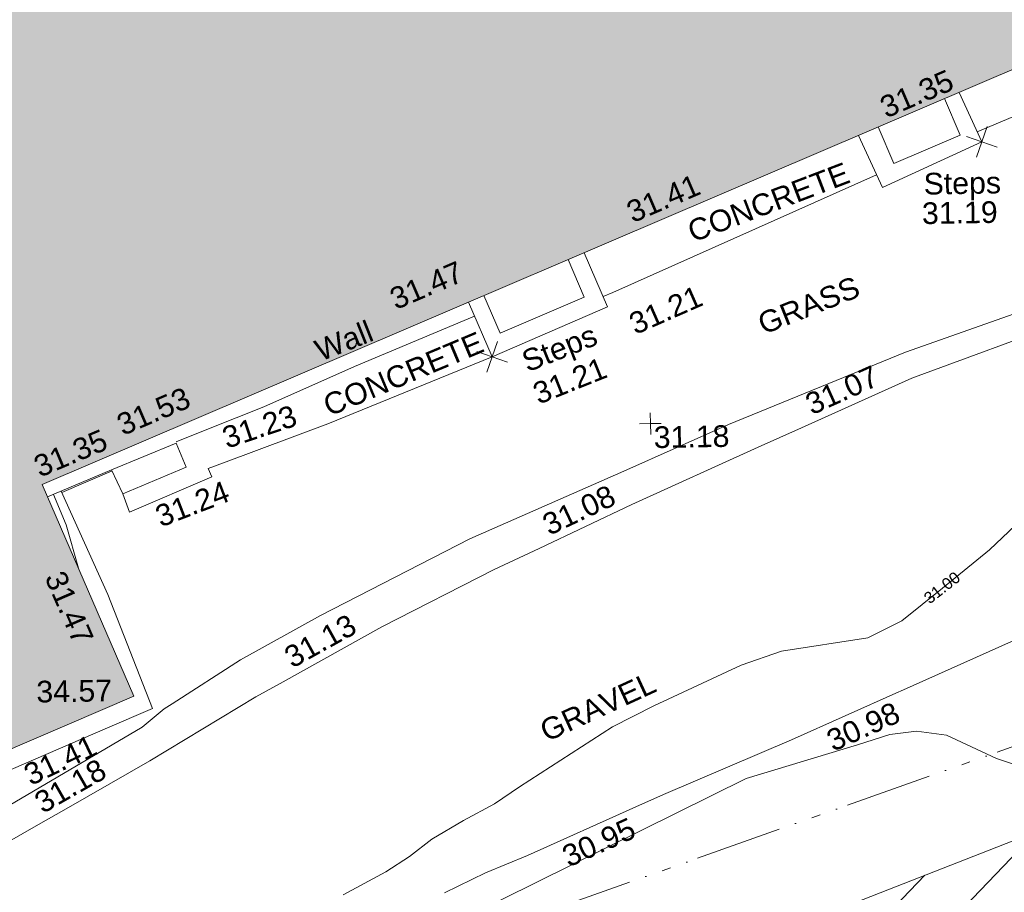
# Model space of a CAD drawing. Header units: millimetres. Extents: x -287732 to 520720, y -103372 to 287754.
# Tile 329 of 380: x 274553 to 291598, y 141465 to 156577. Entities that reach past the tile are written whole.
import ezdxf

# ---------------------------------------------------------------- set-up
doc = ezdxf.new("R2010")
doc.units = ezdxf.units.MM
for name, pattern in [('IMPORT-HIDDEN2 _3_', [4762.5, 3175, -1587.5]), ('IMPORT-UG_EIR_QLB2 _2_', [2750, 1500, -300.0000000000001, 0, -300.0000000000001, 150, -300.0000000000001, 0, -200]), ('IMPORT-UG_ELEC_STREET LIGHTING_QLB2 _2_', [2700, 1500, -300.0000000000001, 0, -250, 150, -300.0000000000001, 0, -200])]:
    doc.linetypes.add(name, pattern=pattern)
for name, color, linetype, lineweight, true_color in [('00_UAV_BUILDING_OUTLINE', 5, 'Continuous', 9, 0x0000ff), ('00_UAV_CONCRETE', 9, 'Continuous', 9, 0x808080), ('00_UAV_EAVE', 7, 'Continuous', 9, 0x666666), ('00_UAV_FORM_LINES', 7, 'Continuous', 9, 0x666666), ('00_UAV_LEVEL_SPOT', 7, 'Continuous', 9, 0x666666), ('00_UAV_SLOPE_BOTTOM', 30, 'Continuous', 9, 0xff7f00), ('00_UAV_STEPS', 7, 'Continuous', 9, 0x666666), ('00_UAV_TREE_LINE', 7, 'Continuous', 9, 0x52a552), ('00_UAV_WALL', 7, 'Continuous', 9, 0x7c00a5), ('00_UAV_WALL_RETAINING', 7, 'Continuous', 9, 0x7c00a5), ('01_DTM_CONTOUR_MNR', 7, 'Continuous', 9, 0xa5a552), ('01_DTM_CONTOUR_MNR_LABELS', 7, 'Continuous', 9, 0xa5a552), ('12333-PUM-2D-U-0001-C01 - Rev2_REVIT IMPORT_dwg', 7, 'Continuous', 9, 0x767676), ('A_RHA_Line', 7, 'Continuous', 9, 0x00a600), ('PUM-CHAMBER EXTENTS', 6, 'IMPORT-HIDDEN2 _3_', 9, 0xff00ff), ('PUM-EIRCOMM-QLB2', 6, 'IMPORT-UG_EIR_QLB2 _2_', 9, 0xff00ff), ('PUM-UNABLE TO SURVEY', 190, 'Continuous', 9, 0x7f00ff)]:
    doc.layers.add(name, color=color, linetype=linetype, lineweight=lineweight, true_color=true_color)
for name, color, linetype, lineweight in [('00_UAV_DRIVE_WAY', 7, 'Continuous', 9), ('00_UAV_SURVEY_TEXT', 7, 'Continuous', 9), ('A_RHA_Detail', 7, 'Continuous', 9)]:
    doc.layers.add(name, color=color, linetype=linetype, lineweight=lineweight)
doc.styles.add('Swis721 Lt BT_1', font='swissl.ttf', dxfattribs={"height": 200})
doc.styles.add('Swis721 Lt BT_2', font='swissl.ttf', dxfattribs={"height": 375})

# ---------------------------------------------------------------- blocks, each defined once
blk = doc.blocks.new('12333-PUM-2D-U-0001-C01 - Rev2_REVIT IMPORT_dwg_MSL_Node_Linework_1-2077247-Site Location Plan Proposed')
at = {"layer": '00_UAV_STEPS', "color": 254, "true_color": 0xcccccc, "flags": 128}
for points in [[(256.5421955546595, 704.8438894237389), (0, 0), (-704.8438894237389, 256.5421955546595)], [(704.8438894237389, -256.5421955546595), (0, 0), (-256.5421955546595, -704.8438894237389)]]:
    blk.add_lwpolyline(points, dxfattribs=at)
blk = doc.blocks.new('12333-PUM-2D-U-0001-C01 - Rev2_REVIT IMPORT_dwg_UAV-2077255-Site Location Plan Proposed')
at = {"layer": '00_UAV_LEVEL_SPOT', "color": 254, "true_color": 0xcccccc, "flags": 128}
for points in [[(500.0000000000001, 0), (0, 0), (0, 500.0000000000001)], [(0, -500.0000000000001), (0, 0), (-500.0000000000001, 0)]]:
    blk.add_lwpolyline(points, dxfattribs=at)
blk = doc.blocks.new('12333-PUM-2D-U-0001-C01 - Rev2_REVIT IMPORT_dwg_MGS62954_T2_Galway_ITM_3d_Rev1-2077680-Site Location Plan Proposed')
at = {"layer": '00_UAV_CONCRETE', "color": 254, "true_color": 0xcccccc, "flags": 128}
for points in [[(534205813.6862093, 725713030.2697846), (534207164.0430002, 725709700.1760001), (534205871.6923996, 725709147.4236349), (534204342.0430001, 725708493.1760002), (534202522.043, 725707709.1760002), (534202606.043, 725707515.1760002), (534201543.9830287, 725707092.66879), (534200864.043, 725706822.1760001), (534200787.0430002, 725707006.1760002), (534200330.043, 725706885.1760001), (534197794.043, 725705773.1760001), (534197028.8553972, 725705466.2810527), (534195743.3406352, 725704950.6977054)], [(534193989.9720396, 725704239.3956101), (534189388.5325953, 725702283.3148006), (534189220.2140129, 725702211.7622455)], [(534187280.1935, 725701203.978), (534184416.1935, 725700092.9780002), (534182598.3378398, 725699450.9713947), (534182332.1935001, 725699356.9780002), (534182391.1935001, 725699208.9780002), (534180953.1935, 725698624.9780002), (534180843.1469549, 725698940.9270017)], [(534173798.9249378, 725697207.4662817), (534174663.1984999, 725695027.7525002), (534175559.1984999, 725692858.7525002), (534175844.4416422, 725692976.0329411), (534178654.2049178, 725694131.2939358), (534180468.8167801, 725694877.3889264), (534181294.1985, 725695216.7525), (534180556.1935, 725697203.978), (534179777.1720337, 725699007.342603)]]:
    blk.add_lwpolyline(points, dxfattribs=at)
at = {"layer": '00_UAV_DRIVE_WAY', "color": 254, "true_color": 0xcccccc, "flags": 128}
for points in [[(534178043.1935001, 725692559.978), (534179202.2416528, 725693196.2409928), (534179810.1935, 725693529.9780002), (534181234.1935, 725694312.9780002), (534183086.1935, 725695386.978), (534183562.5014077, 725695640.1448336), (534185291.1935, 725696558.978), (534187250.1935, 725697518.9780002), (534188034.6123757, 725697872.5372772), (534189655.1935, 725698602.9780002), (534191854.1935, 725699557.9780003), (534192612.4685386, 725699882.8722978), (534194538.1935, 725700707.978), (534197281.1711504, 725701662.650611), (534197705.0430001, 725701810.1760001), (534200292.0430002, 725702755.1760001), (534201754.076, 725703330.9350001)], [(534196457.1934137, 725696235.9778762), (534194245.9227445, 725695293.7928747), (534194218.1934139, 725695281.9778762), (534192347.1934137, 725694479.9778762), (534190112.1934137, 725693575.9778762), (534189631.3728083, 725693369.8250282), (534187740.1934139, 725692558.9778763), (534187006.8943587, 725692271.104785), (534186293.1180031, 725691937.7555169)]]:
    blk.add_lwpolyline(points, dxfattribs=at)
at = {"layer": '00_UAV_FORM_LINES', "color": 254, "true_color": 0xcccccc, "flags": 128}
blk.add_lwpolyline([(534175559.1984999, 725692858.7525), (534175734.5775, 725692664.4755001), (534175890.5775, 725692536.4755), (534176017.5775001, 725692460.4755), (534176154.5775, 725692418.4755), (534176384.5775, 725692448.4755), (534176686.5775001, 725692533.4755), (534178682.5775, 725693522.4754999), (534181107.5775, 725694896.4755), (534181497.5775001, 725695208.4755), (534181636.5775001, 725695291.4755001), (534182831.5775, 725696033.4755), (534184232.5775, 725696775.4755), (534186839.5775001, 725698059.4755), (534189525.5775, 725699184.4754999), (534191348.5775, 725699960.4755), (534194436.5775001, 725701158.4755), (534197216.5775, 725702085.4755001), (534199846.5775, 725703127.4755), (534200638.5775, 725703392.4755), (534200849.5775, 725703453.4755001), (534201026.5775001, 725703494.4755001), (534201732.0178488, 725703375.8063492)], dxfattribs=at)
at = {"layer": '00_UAV_SLOPE_BOTTOM', "color": 254, "true_color": 0xcccccc}
blk.add_line((534180666.8012748, 725699341.5477915), (534179788.0401735, 725698982.1838368), dxfattribs=at)
at = {"layer": '00_UAV_STEPS', "color": 254, "true_color": 0xcccccc, "flags": 128}
for points in [[(534195440.2502573, 725705641.4247245), (534195819.0430002, 725704778.1760001), (534194087.0430001, 725704018.1760002), (534193687.9310548, 725704927.7311182)], [(534194031.4195538, 725705067.6288866), (534194289.0430002, 725704430.1760001), (534195447.0430002, 725704898.1760002), (534195188.1576997, 725705538.751167)], [(534188903.4510296, 725702979.0834075), (534189293.1935002, 725702034.9780003), (534187280.1935001, 725701203.9780003), (534186886.5159479, 725702157.6156809)], [(534187156.5329217, 725702267.5895872), (534187423.1935, 725701612.9780003), (534188891.1935001, 725702210.9780002), (534188624.5697425, 725702865.499198)]]:
    blk.add_lwpolyline(points, dxfattribs=at)
blk.add_lwpolyline([(534180657.2126029, 725699363.331264), (534181786.1935, 725699805.978), (534181951.4847643, 725699386.4463589), (534180843.1469548, 725698940.9270016)], close=True, dxfattribs=at)
at = {"layer": '00_UAV_TREE_LINE', "color": 254, "true_color": 0xcccccc, "flags": 128}
blk.add_lwpolyline([(534189225.7450284, 725672822.5034418), (534186923.7450284, 725677720.5034418), (534185360.7450284, 725681215.5034418), (534184649.7450284, 725682419.5034418), (534183993.7450283, 725683443.5034418), (534183037.7450284, 725684773.5034417), (534182152.577768, 725686667.4756973), (534182120.577768, 725687213.4756974), (534182188.5777681, 725687994.4756973), (534182401.577768, 725688482.4756974), (534182743.577768, 725688999.4756974), (534183288.5777681, 725689569.4756973), (534186683.5777681, 725691519.4756974), (534191546.5777681, 725693827.4756973), (534193485.5777681, 725694375.4756973), (534194046.5777681, 725694542.4756973), (534194511.5777681, 725694596.4756973), (534195028.5777681, 725694517.4756973), (534195889.577768, 725694095.4756973), (534196557.577768, 725693858.4756973)], dxfattribs=at)
at = {"layer": '00_UAV_WALL', "color": 254, "true_color": 0xcccccc, "flags": 128}
blk.add_lwpolyline([(534186987.9615422, 725701911.8756309), (534184896.1935, 725701075.9780002), (534183310.1935, 725700407.978), (534182350.4669467, 725700044.2259032), (534181785.1935, 725699829.9780003)], dxfattribs=at)
at = {"layer": '00_UAV_WALL_RETAINING', "color": 254, "true_color": 0xcccccc}
blk.add_line((534180657.2126029, 725699363.331264), (534179541.4257652, 725698911.9799557), dxfattribs=at)
at = {"layer": '01_DTM_CONTOUR_MNR', "color": 254, "true_color": 0xcccccc, "flags": 128}
for points in [[(534196851.7954397, 725698644.87256), (534195828.9211175, 725697709.2305237), (534195002.4992912, 725697062.8340151), (534194292.3310034, 725696507.3667138), (534193697.8335448, 725696222.9841473), (534192198.2016304, 725696022.2714363), (534191494.9421644, 725695789.6053095), (534189972.5644906, 725695113.1694608), (534189252.6798731, 725694761.0633922), (534187622.5475172, 725693748.9067656), (534187186.0067875, 725693464.4787147), (534186644.5013929, 725693181.6215262), (534186088.5691284, 725692870.6106272), (534185697.7033281, 725692578.5698496), (534185283.7171834, 725692317.1527096), (534184536.1059889, 725691933.0025192)], [(534179647.6839887, 725698954.9628861), (534179855.6265365, 725698424.7214277), (534180055.1363047, 725697668.4368804)]]:
    blk.add_lwpolyline(points, dxfattribs=at)
at = {"xscale": 0.375, "yscale": 0.375, "zscale": 0.375}
for name, p in [('12333-PUM-2D-U-0001-C01 - Rev2_REVIT IMPORT_dwg_MSL_Node_Linework_1-2077247-Site Location Plan Proposed', (534195819.043, 725704778.176)), ('12333-PUM-2D-U-0001-C01 - Rev2_REVIT IMPORT_dwg_MSL_Node_Linework_1-2077247-Site Location Plan Proposed', (534187280.1935, 725701203.978)), ('12333-PUM-2D-U-0001-C01 - Rev2_REVIT IMPORT_dwg_UAV-2077255-Site Location Plan Proposed', (534190000.0000001, 725700000))]:
    blk.add_blockref(name, p, dxfattribs=at)
at = {"layer": '00_UAV_BUILDING_OUTLINE', "color": 251, "true_color": 0x666666, "char_height": 375, "width": 1495.902363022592, "attachment_point": 1, "line_spacing_factor": 1.005061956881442, "style": 'Swis721 Lt BT_2'}
for s, insert, rotation in [('31.35', (534194029.454123, 725705557.7798237), 22.16033836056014), ('31.41', (534189611.405593, 725703821.5392832), 22.160338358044), ('31.47', (534185485.7670204, 725702388.8340852), 22.160338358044), ('31.53', (534180723.0123619, 725700291.1451654), 22.16033836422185), ('31.47', (534179808.3542521, 725697665.1470267), 292.44563373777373)]:
    blk.add_mtext(s, dxfattribs=dict(at, insert=insert, rotation=rotation))
at = {"layer": '00_UAV_CONCRETE', "color": 251, "true_color": 0x666666, "char_height": 375, "width": 1495.902363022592, "attachment_point": 1, "line_spacing_factor": 1.005061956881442, "style": 'Swis721 Lt BT_2'}
for s, insert, rotation in [('31.21', (534189620.142587, 725701882.5448009), 22.721409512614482), ('31.24', (534181364.1630272, 725698699.9653475), 20.003176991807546), ('31.41', (534179008.1123034, 725694251.780792), 24.480574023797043)]:
    blk.add_mtext(s, dxfattribs=dict(at, insert=insert, rotation=rotation))
at = {"layer": '00_UAV_DRIVE_WAY', "color": 251, "true_color": 0x666666, "char_height": 375, "width": 1495.902363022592, "attachment_point": 1, "line_spacing_factor": 1.005061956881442, "style": 'Swis721 Lt BT_2'}
for s, insert, rotation in [('31.07', (534192647.2240912, 725700436.5368317), 23.193437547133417), ('31.08', (534188059.032745, 725698426.7538505), 24.26240640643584), ('31.13', (534183550.8243163, 725696194.7762518), 27.99150546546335), ('30.98', (534192913.6102709, 725694604.3294), 23.198540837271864), ('31.18', (534179182.962851, 725693750.6602317), 28.776932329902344), ('30.95', (534188301.7399949, 725692681.2605789), 23.20733574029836)]:
    blk.add_mtext(s, dxfattribs=dict(at, insert=insert, rotation=rotation))
at = {"layer": '00_UAV_EAVE', "insert": (534179289.0340792, 725695730.1328031), "char_height": 375, "width": 1495.902363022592, "attachment_point": 1, "line_spacing_factor": 1.005061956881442, "style": 'Swis721 Lt BT_2'}
blk.add_mtext('34.57', dxfattribs=at)
at = {"layer": '00_UAV_LEVEL_SPOT', "insert": (534190051.8765643, 725699949.1441548), "char_height": 375, "width": 1495.902363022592, "attachment_point": 1, "line_spacing_factor": 1.005061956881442, "style": 'Swis721 Lt BT_2'}
blk.add_mtext('31.18', dxfattribs=at)
at = {"layer": '00_UAV_SLOPE_BOTTOM', "color": 251, "true_color": 0x666666, "insert": (534179274.0835363, 725699594.3558316), "char_height": 375, "width": 1495.902363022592, "attachment_point": 1, "rotation": 21.791839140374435, "line_spacing_factor": 1.005061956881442, "style": 'Swis721 Lt BT_2'}
blk.add_mtext('31.35', dxfattribs=at)
at = {"layer": '00_UAV_STEPS', "char_height": 375, "attachment_point": 1, "line_spacing_factor": 1.005061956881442, "style": 'Swis721 Lt BT_2'}
for s, insert, width in [('Steps', (534194799.7975878, 725704256.318121), 1552.889119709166), ('31.19', (534194762.2781668, 725703746.1966136), 1495.902363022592)]:
    blk.add_mtext(s, dxfattribs=dict(at, insert=insert, width=width))
at = {"layer": '00_UAV_STEPS', "char_height": 375, "attachment_point": 1, "rotation": 20.739509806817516, "line_spacing_factor": 1.005061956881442, "style": 'Swis721 Lt BT_2'}
for s, insert, width in [('Steps', (534187753.1475285, 725701272.4270024), 1552.889119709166), ('31.21', (534187936.2401301, 725700710.0541977), 1495.902363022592)]:
    blk.add_mtext(s, dxfattribs=dict(at, insert=insert, width=width))
at = {"layer": '00_UAV_SURVEY_TEXT', "color": 251, "true_color": 0x666666, "char_height": 375, "attachment_point": 1, "line_spacing_factor": 1.005061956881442, "style": 'Swis721 Lt BT_2'}
for s, insert, width, rotation in [('CONCRETE', (534190663.4271008, 725703472.5421362), 3286.236302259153, 19.938657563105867), ('GRASS', (534191850.780946, 725701852.0289366), 2018.280965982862, 20.755832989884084), ('CONCRETE', (534184301.2256107, 725700564.2170217), 3286.236302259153, 21.79183008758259), ('GRAVEL', (534187954.7242848, 725694857.9103351), 2322.210334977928, 23.71971281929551)]:
    blk.add_mtext(s, dxfattribs=dict(at, insert=insert, width=width, rotation=rotation))
at = {"layer": '00_UAV_WALL', "color": 251, "true_color": 0x666666, "char_height": 375, "attachment_point": 1, "line_spacing_factor": 1.005061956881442, "style": 'Swis721 Lt BT_2'}
for s, insert, width, rotation in [('Wall', (534184176.0618489, 725701522.5422021), 1130.237340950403, 20.616292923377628), ('31.23', (534182549.2081941, 725700048.4807926), 1495.902363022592, 17.369626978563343)]:
    blk.add_mtext(s, dxfattribs=dict(at, insert=insert, width=width, rotation=rotation))
at = {"layer": '01_DTM_CONTOUR_MNR_LABELS', "color": 251, "true_color": 0x666666, "insert": (534194936.4304304, 725697151.5663829), "char_height": 200, "width": 797.8007824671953, "attachment_point": 2, "rotation": 36.81148835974, "line_spacing_factor": 1.005061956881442, "style": 'Swis721 Lt BT_1'}
blk.add_mtext('31.00', dxfattribs=at)
blk = doc.blocks.new('12333-PUM-2D-U-0001-C01 - Rev2_REVIT IMPORT_dwg-1620468-Site Location Plan Proposed')
at = {"layer": 'PUM-CHAMBER EXTENTS', "true_color": 0xfff4d4}
h = blk.add_hatch(dxfattribs=at)
h.set_pattern_fill('FP_14', style=0, pattern_type=2)
h.set_pattern_definition([(45, (-533641079.65, -725615854.3560001), (-618.7184335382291, 618.7184335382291), [])])
h.paths.add_polyline_path([(561369.3501529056, 32961.6438213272), (583432.350152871, 42064.6438213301), (584672.3501528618, 38987.64382128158), (591969.3501528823, 41930.643821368), (585115.3501528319, 60252.64382129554), (601682.3501528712, 66542.64382133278), (593779.350152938, 86713.6438213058), (593325.3501529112, 86525.64382134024), (591535.8661504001, 91032.67662588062), (570762.3501528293, 82754.64382139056), (556580.3501529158, 77376.64382136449), (542174.3501528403, 72021.64382138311), (551469.3501528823, 54861.6438213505), (558438.2640803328, 39445.56149700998)])
at = {"layer": 'PUM-EIRCOMM-QLB2', "color": 211, "true_color": 0xffaaff, "flags": 128}
blk.add_lwpolyline([(525325.3501529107, 72917.6438213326), (533024.350152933, 73086.64382132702), (539037.350152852, 73518.64382135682), (543039.3501528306, 74409.64382130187), (556386.3501528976, 78874.6438213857), (562730.3501529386, 80341.64382133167), (567323.3501529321, 82112.64382128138), (572175.3501528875, 84050.64382136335), (575793.3501529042, 85310.64382137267), (578471.781148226, 86422.29634639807)], dxfattribs=at)
at = {"layer": 'PUM-UNABLE TO SURVEY', "color": 7, "true_color": 0xfff4d4, "flags": 128}
blk.add_lwpolyline([(593403.6889939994, 86558.08369385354), (593779.350152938, 86713.6438213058), (601682.3501528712, 66542.64382133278), (585115.3501528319, 60252.64382129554), (591969.3501528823, 41930.64382136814), (584672.3501528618, 38987.64382128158), (583432.350152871, 42064.64382132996), (561369.3501529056, 32961.64382132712), (551469.3501528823, 54861.6438213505), (542174.3501528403, 72021.64382138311), (556580.3501529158, 77376.64382136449), (570762.3501528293, 82754.64382139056), (574739.2409170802, 84339.39395276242)], dxfattribs=at)
blk.add_blockref('12333-PUM-2D-U-0001-C01 - Rev2_REVIT IMPORT_dwg_MGS62954_T2_Galway_ITM_3d_Rev1-2077680-Site Location Plan Proposed', (-533641079.6498471, -725615854.3561786))

msp = doc.modelspace()

# ---------------------------------------------------------------- hatches: boundary and pattern name
at = {"layer": 'A_RHA_Detail', "true_color": 0xc0c0c0}
h = msp.add_hatch(color=9, dxfattribs=at)
h.paths.add_polyline_path([(-80880.60083809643, -68502.79057078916), (-80400.865924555, -68483.41509113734), (-80400.865924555, -62984.64684185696), (-24474.85765177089, -63009.32043784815), (-24456.14471271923, -50840.30023858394), (-36622.55041039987, -50831.65104353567), (-36622.55041039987, -44228.57792613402), (-50959.0526582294, -44218.38599194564), (-50959.0526582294, -42573.78171514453), (-54563.9325804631, -42571.21897729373), (-54565.69773352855, -45054.17447474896), (-92408.82109321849, -45027.27149621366), (-92411.78875845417, -49201.74309222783), (-100061.9988811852, -49201.74309222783), (-100052.2214449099, -64852.82557838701), (-86120.90825229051, -64852.82557838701), (-86092.1662649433, -62957.90041523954), (-84861.10047608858, -62957.90041523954), (-84854.79052929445, -68240.109737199), (-80870.60226892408, -68240.10973722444)])
h.paths.add_polyline_path([(-137238.9269902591, -68461.9384092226), (-132719.7426408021, -68433.0633692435), (-132847.0731201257, -62850.04282283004), (-130454.6837966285, -62916.63108078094), (-130498.2830220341, -61355.85393642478), (-117581.136331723, -61423.42893438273), (-117492.3908565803, -49183.91309190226), (-125136.5200282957, -49178.47881952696), (-125133.572703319, -45032.61887136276), (-163007.1824077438, -45005.6942194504), (-163007.1824076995, -44090.2963411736), (-163123.8521269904, -44090.21339942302), (-163122.6389897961, -42383.75184302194), (-166563.8543419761, -42383.75184298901), (-166565.034908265, -44044.39824208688), (-193158.4656786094, -44025.49275805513), (-193195.152889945, -62863.65652504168), (-137269.7106414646, -62916.63108078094), (-137254.3708868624, -65679.90523788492)])
h.paths.add_polyline_path([(120310.9497607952, -32334.28230164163), (120312.4652266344, -31610.73011961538), (133451.2244789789, -31638.24899384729), (133469.2230092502, -19717.98315780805), (121295.7536929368, -19692.48606430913), (121319.8434528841, -8190.941560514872), (112277.0825930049, -8172.001674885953), (112263.1770823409, -14811.1234547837), (78285.85310969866, -14739.95861438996), (78292.82277619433, -8167.077575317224), (75241.99098605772, -8160.673431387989), (69355.76844233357, -8152.931592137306), (69353.6659720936, -9156.74635762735), (68372.60878945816, -9154.691552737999), (68372.60878945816, -13705.52853215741), (69333.7233474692, -13707.54156770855), (69325.07112547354, -16249.53369228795), (66623.4489111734, -16249.53369228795), (66619.79243935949, -17995.29925530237), (65989.07757494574, -17995.2992552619), (65985.44262772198, -19730.78799483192), (57152.23993377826, -19712.28702421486), (57127.42535098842, -31559.89463417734), (70277.87165424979, -31587.43801817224), (70277.87165431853, -32271.7414715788), (78263.96947909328, -32285.12944888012), (78266.62661740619, -31019.79372153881), (112335.8856506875, -31091.15111860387), (112335.8856506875, -32317.57330553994), (119781.4233959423, -32333.17321913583)])
h.paths.add_polyline_path([(7503.717409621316, -1791.439263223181), (15482.43097392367, -674.0213231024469), (15484.0826588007, 148.1327206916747), (56188.28042539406, 205.5276654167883), (56155.84326007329, 14338.3166313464), (18016.62665935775, 14236.48149539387), (17967.9025208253, 34313.18372071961), (21727.10644863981, 34324.0692624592), (21708.90974962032, 40608.10218321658), (18009.66447159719, 40608.10218321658), (17995.54603706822, 45483.75063442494), (9770.084204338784, 45420.6329473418), (3966.213879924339, 45446.76585222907), (3984.771235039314, 14176.56786832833), (1023.062455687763, 14176.56786837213), (-276.5134647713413, 14190.52623461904), (-231.6790044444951, 5968.135265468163), (-226.4491536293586, 193.7444677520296), (553.0869992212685, 183.4716499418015), (7477.609307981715, 143.2867586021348), (7488.638446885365, -674.0213231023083)])
h.paths.add_polyline_path([(77755.59663317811, 53.47451145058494), (77729.51881611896, 1699.844979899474), (94464.47132486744, 1659.976083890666), (94606.37913471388, 17991.390236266), (88810.4190114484, 18015.03260816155), (88799.89418497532, 14436.74271609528), (69413.88950349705, 14457.8773889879), (69377.35724448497, 99.62816357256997), (75241.99098605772, 67.32134432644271)])
h.paths.add_polyline_path([(61252.12079701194, 46453.95617366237), (105774.7348988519, 46472.68783506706), (105768.2642198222, 61852.61234306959), (92285.13876309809, 61852.61234306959), (92308.59670399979, 65784.30757140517), (96107.4668000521, 65767.60445243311), (96059.68081117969, 75209.20847378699), (101084.8427276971, 75071.88872764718), (104988.0046543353, 74765.36560406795), (108403.6894220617, 74363.8408943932), (112009.2703903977, 73787.25420861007), (115645.3524815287, 73049.69667206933), (116890.8108051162, 72761.69136252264), (120208.9929833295, 71893.18353872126), (120865.241739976, 71703.68484519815), (124135.6329506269, 70669.67317906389), (127435.6253142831, 69480.50055823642), (127820.4368670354, 69394.93141813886), (128274.3081769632, 69331.69585753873), (128731.8791144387, 69306.66104516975), (129189.9401488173, 69320.00258290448), (129645.2782985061, 69371.62688826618), (130094.6997111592, 69461.17185603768), (130535.0520071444, 69588.00939074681), (130963.246434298, 69751.24981927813), (131376.2795165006, 69949.74812590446), (131771.2541232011, 70182.11198903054), (132162.5575600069, 70460.5404660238), (132496.0921583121, 70741.69081113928), (132820.871367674, 71064.98072578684), (133117.4593294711, 71414.31364272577), (133383.77568926, 71787.23923950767), (133616.5473239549, 72178.5372844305), (133817.1647262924, 72590.54524898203), (133982.6025969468, 73017.89547513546), (134111.7005086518, 73457.59040801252), (134203.5529320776, 73906.54590458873), (134257.5155883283, 74361.61286216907), (134272.5462649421, 74819.5993153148), (134250.5259875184, 75277.29281745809), (134189.6227572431, 75731.48297747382), (134090.9274700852, 76178.98397757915), (133955.1324028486, 76616.65691993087), (133783.1900598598, 77041.43184345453), (133576.3064937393, 77450.32925647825), (133335.932843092, 77840.48103920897), (133063.7551572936, 78209.15055532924), (132761.6825665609, 78553.75185442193), (132431.8338935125, 78871.8678050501), (132076.5227905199, 79161.26705197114), (131698.2415080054, 79419.91966861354), (131299.6434187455, 79646.01139197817), (131093.5942456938, 79746.34209763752), (132146.0467355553, 83110.22226145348), (122787.7632953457, 86282.54285518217), (121604.3555412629, 82800.3591886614), (117095.9864227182, 83870.84033785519), (116841.9598400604, 83526.35449572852), (116120.5435466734, 91221.93611972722), (110237.7341284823, 91274.27491021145), (110194.3680786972, 90435.39030214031), (104988.0046543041, 90486.49901390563), (104973.2761846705, 94309.82427956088), (103746.1314668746, 94309.8242795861), (103839.9937121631, 122852.1474271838), (96365.09202306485, 122931.9599470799), (96350.3400238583, 123952.4168585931), (104555.5505249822, 123902.1925226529), (104607.3234458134, 120248.5396156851), (125502.5015002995, 120134.1933400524), (125662.0200253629, 137657.3796882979), (114479.5865733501, 137699.2256881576), (114382.306264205, 129149.9458158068), (104644.159003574, 129187.9975073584), (104577.9931702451, 126217.3903144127), (101184.4926406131, 126159.1566967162), (101264.6166812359, 135959.2655565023), (89967.23178808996, 135988.8856164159), (89927.63362986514, 125823.6463181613), (93630.53562302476, 125840.7948842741), (93580.65688892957, 122931.9599470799), (88697.38835376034, 122904.7310126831), (88679.3898954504, 95739.09143775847), (86378.25848996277, 95739.09143775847), (86378.18187189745, 96178.1008337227), (83279.50743284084, 96200.92083327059), (83273.62493422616, 95735.74732133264), (70169.67509619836, 95733.22421950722), (70166.26842742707, 96272.07409347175), (66674.99731294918, 96257.14073655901), (66654.74538556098, 95755.71092136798), (65784.77231079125, 95755.71092136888), (65887.65094984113, 117470.630565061), (53473.3427162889, 117487.9046429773), (53434.44066309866, 98570.46349063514), (40649.41626916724, 98570.46349063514), (40610.16711559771, 94406.01479078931), (38853.82372868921, 94410.36303440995), (38848.65589191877, 89463.65332729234), (40612.46601912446, 89518.45976927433), (40665.38257362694, 86257.73741128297), (38372.19584460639, 86305.72309285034), (38369.79374539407, 76901.0507917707), (50937.9512507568, 76944.40198294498), (50922.88567286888, 74598.78180889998), (56484.9061132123, 74588.85093771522), (56484.9061132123, 75194.85181995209), (92465.4037153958, 75233.0258166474), (92645.92783662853, 71766.64845094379), (89810.55521366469, 69362.83965827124), (85313.16173974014, 69360.94750420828), (85313.16173974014, 66907.4050808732), (75210.14498263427, 66903.15451589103), (75210.14498263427, 63815.70944550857), (70819.40014309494, 63815.70999200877), (70819.21601505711, 64253.35708059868), (69456.83415683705, 64253.35708059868), (69455.7195737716, 66901.99623166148), (61303.32856759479, 66898.5668068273), (61304.56054988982, 63970.32021231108), (70500.41048208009, 63970.32021219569), (70500.4088543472, 61852.59006207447), (61245.6438848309, 61848.69637488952), (61252.03558504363, 46656.49344428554)])
h.paths.add_polyline_path([(-17153.16561239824, 48569.32684293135), (-17153.16561224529, 60770.38083685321), (-29362.88357759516, 60774.70428694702), (-29362.88357759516, 67399.20394580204), (-43507.24466814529, 67405.01911303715), (-43488.5313307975, 69093.07334175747), (-45766.41866231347, 69109.32868388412), (-45794.3462003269, 67405.01911303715), (-47272.11273194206, 67404.2124544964), (-47272.44887633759, 66454.91798908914), (-86004.56386332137, 66468.63299519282), (-86006.66970787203, 60521.58362721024), (-92662.87722510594, 60521.58362721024), (-92665.2138765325, 50184.35611932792), (-79752.0168396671, 50179.78309939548), (-79752.016597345, 48591.4932381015), (-17157.7163123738, 48569.32845417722)])
h.paths.add_polyline_path([(-201056.4185878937, 48628.75479108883), (-138377.9751621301, 48634.64535779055), (-138377.9751621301, 50133.28201003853), (-125467.710581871, 50134.49626164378), (-125468.6909603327, 60566.1903686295), (-132186.8595614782, 60565.86652591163), (-132187.4203588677, 66533.0197876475), (-170643.3098734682, 66805.61809689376), (-170643.3098732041, 67738.78475848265), (-200340.0100486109, 67488.93693764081), (-200348.7171487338, 60827.78025104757), (-201057.5650552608, 60827.71357558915), (-201056.6510294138, 51102.04313372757)])
h.paths.add_polyline_path([(-240051.5126725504, 54769.19491160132), (-239444.490259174, 54811.10754483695), (-239186.5396223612, 54841.92927608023), (-238764.8191577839, 54940.98166103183), (-238382.4735933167, 55122.46891388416), (-237990.3402229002, 55354.87497234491), (-237269.2031023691, 55936.21515020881), (-237032.4836384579, 56225.56611516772), (-236793.0039602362, 56569.31473944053), (-236554.5880578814, 57004.26389721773), (-236432.7219585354, 57267.46508908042), (-236300.081527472, 57753.26238983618), (-236250.7285154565, 58017.17885684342), (-236235.6490609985, 58516.21786804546), (-236233.2538429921, 58987.85640053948), (-236213.7029795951, 59823.48083769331), (-236363.8287855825, 59820.86038205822), (-236634.0279869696, 60698.06075827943), (-236391.9547756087, 61432.19726339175), (-236225.4740089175, 61435.10319600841), (-236201.6036569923, 62637.68779596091), (-232563.5271750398, 62639.28734435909), (-232563.5271750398, 63049.03842404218), (-232732.1945866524, 63049.15302218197), (-232860.1521277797, 63457.95890274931), (-232731.606808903, 63914.24862697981), (-232560.8209656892, 63914.24862697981), (-232515.1276847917, 70598.00033009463), (-240628.6947849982, 70598.85496273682), (-240629.7923196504, 72350.98321577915), (-246412.6011212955, 72347.36085933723), (-246412.6011212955, 70616.45923936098), (-254449.5805725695, 70618.60952619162), (-254454.637144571, 70754.06491720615), (-254469.7140363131, 73191.66276250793), (-263883.2532625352, 73267.83063688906), (-263902.4181505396, 68260.74348553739), (-263714.8217520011, 68259.82096572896), (-263552.9672900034, 67819.65434396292), (-263719.0883117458, 67392.2068408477), (-263913.6298699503, 67392.20684284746), (-263956.7001913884, 58633.76423459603), (-260181.1963171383, 58611.22607638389), (-260192.3146983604, 56354.25111579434), (-257184.684388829, 56339.46086021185), (-257213.4419957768, 57092.93866021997), (-257338.5163846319, 57093.27331223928), (-257471.0109294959, 57531.74572308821), (-257338.5163845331, 58062.22513696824), (-257203.4956297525, 58064.06881289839), (-257173.5751889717, 58598.54056692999), (-256478.2273617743, 58575.27357994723), (-256478.2273617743, 58788.51859473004), (-256013.0091299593, 58911.92701534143), (-255397.0786664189, 58780.99767617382), (-255397.0786664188, 58595.982422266), (-243809.885361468, 58585.92793201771), (-243805.3570672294, 58352.04527760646), (-243740.939469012, 57884.52572680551), (-243619.0830608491, 57421.84877545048), (-243424.3877545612, 56943.65915412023), (-243247.1437899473, 56608.24157713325), (-243003.0710579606, 56249.99021479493), (-242732.2093200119, 55932.75703082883), (-242371.7230178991, 55603.12658811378), (-242141.255125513, 55424.88676767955), (-241804.9643037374, 55216.88439822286), (-241529.4640827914, 55077.02869055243), (-241100.6275144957, 54917.18295003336), (-240836.2134980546, 54840.82833176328), (-240453.4486195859, 54788.60784130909), (-240218.9578693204, 54777.28227442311)])
h.paths.add_polyline_path([(40276.69022552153, 59895.36417752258), (40328.62676029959, 69196.9439153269), (36588.99968785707, 69217.8245910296), (36619.46637569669, 74674.25962428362), (32264.36460078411, 74687.02318924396), (32233.48293867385, 69156.26826306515), (11916.69390495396, 69269.70959686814), (11966.66200111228, 78218.75165974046), (29087.509017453, 78123.15526808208), (29143.44567205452, 88141.1370047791), (15719.348796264, 88216.09212953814), (15732.60379610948, 90589.9978889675), (4594.294101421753, 90652.19003489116), (4525.129359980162, 78265.12250449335), (10096.76365553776, 78234.01258731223), (10077.43887221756, 74773.03821910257), (4547.641142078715, 74803.91453678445), (4465.579974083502, 60107.1600234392), (19125.89094760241, 60025.30234268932), (19139.86249374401, 62527.53804644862), (31738.59196305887, 62457.19146404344), (31724.55430858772, 59943.11609815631), (38369.79364225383, 59906.01157293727)])
h.paths.add_polyline_path([(-246083.0241259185, 72334.29150213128), (-246083.0594797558, 72334.30275087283), (-246208.2905500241, 72334.29150213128)])
h.paths.add_polyline_path([(-114575.3004830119, 112178.0758695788), (-114575.3246435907, 112178.0758695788), (-114707.2752166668, 115801.5811617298)])
h.paths.add_polyline_path([(-154699.9178765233, 101760.4080976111), (-114382.050333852, 101776.0542914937), (-114382.050333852, 106926.9360164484), (-113755.641395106, 106927.1792101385), (-113757.5507412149, 111847.2721531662), (-114431.6837526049, 111847.2721531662), (-114431.8097758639, 112178.0758695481), (-114575.3004830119, 112178.0758695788), (-114578.9984943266, 121707.2390833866), (-123056.9849702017, 121707.2390833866), (-123068.8201032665, 156452.7036899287), (-119381.2340625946, 156454.1348067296), (-119381.2340625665, 160165.8597952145), (-115501.031452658, 160167.3662801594), (-115503.3750945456, 166206.5793118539), (-132411.7987151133, 166599.6604729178), (-132411.8243278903, 166665.6603411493), (-135275.0124468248, 166664.5490317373), (-135275.0124468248, 166628.1883101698), (-135911.3205076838, 166628.1944502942), (-135911.3479256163, 166352.1604668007), (-152521.1633846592, 166345.7146753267), (-152518.3680955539, 159142.6836790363), (-150699.3133726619, 159117.9265656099), (-150758.5477087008, 122560.691203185), (-151059.2005266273, 122560.691203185), (-151061.0981347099, 121302.4374932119), (-154138.3148337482, 121372.6012653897), (-154138.3148337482, 121865.1834517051), (-154704.3888425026, 121867.2611370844), (-154688.5451973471, 119352.3937021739), (-154745.5933227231, 119352.3715636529), (-154745.5763474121, 118722.1532660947), (-160794.1544526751, 118748.7442832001), (-160794.1544526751, 119410.5425977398), (-163852.1622693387, 119422.408321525), (-163855.0715294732, 118762.2003111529), (-167568.6765459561, 118778.5256058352), (-166634.6619849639, 124395.1277019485), (-166930.050559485, 124500.0918161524), (-167568.6765459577, 124707.6250903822), (-168028.2173235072, 124841.3808647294), (-168630.5006276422, 124991.3056740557), (-169238.2056069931, 125117.4693074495), (-169850.3952285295, 125219.6772876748), (-170466.1255403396, 125297.7720169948), (-171089.11025998, 125351.8553033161), (-171704.4065937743, 125381.1774255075), (-172325.0479971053, 125386.3595015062), (-172782.2248668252, 125374.5832362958), (-173401.7764235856, 125337.4554476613), (-174109.844898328, 125263.4341236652), (-174634.1213722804, 125190.4100126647), (-175245.0145766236, 125080.719099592), (-176047.1958093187, 124895.7675260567), (-176665.4852587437, 124724.7228134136), (-177045.3001228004, 124609.1129151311), (-177631.5127792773, 124405.2077276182), (-176665.4852586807, 118818.5158794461), (-177558.9402083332, 118822.4435768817), (-177662.2853368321, 125263.4341236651), (-176365.3912351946, 126542.9270807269), (-159462.2970490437, 126319.910391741), (-157057.7396790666, 128609.0850976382), (-157060.6673204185, 136153.1661957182), (-158638.8016610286, 137740.2441626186), (-159352.3735831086, 137740.2441626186), (-161634.4140634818, 140201.1078539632), (-168727.9404945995, 140256.8191146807), (-171035.0401161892, 137942.8847305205), (-174184.1459014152, 137942.8847305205), (-176460.1167434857, 140292.2858551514), (-177341.6856934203, 140292.2858551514), (-177341.7113613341, 140358.4281613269), (-183428.5803825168, 140356.0660244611), (-185921.6385985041, 137917.4639994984), (-185921.6385985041, 131757.3091155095), (-186906.8767412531, 131756.9267733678), (-187725.3914540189, 130809.9989183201), (-187724.058890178, 127376.1828148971), (-186481.0281350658, 126304.5577463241), (-186479.4846754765, 122327.2959175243), (-185176.2828158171, 121059.4673825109), (-180304.1129154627, 121059.4673824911), (-180304.1136492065, 118802.0484409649), (-193555.3706955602, 118802.0484409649), (-193555.368699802, 133117.8341649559), (-192593.6442938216, 133118.2073819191), (-192593.6442938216, 134200.8158367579), (-192224.6284783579, 134200.9592041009), (-192225.5653014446, 136615.0101267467), (-192595.0012460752, 136615.0101267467), (-192595.4357332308, 137734.4745165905), (-193589.2709668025, 137734.4746851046), (-193589.2685988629, 147474.570583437), (-193163.2062206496, 147492.8644732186), (-192765.7252967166, 147531.087133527), (-192359.9383250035, 147589.5931622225), (-192199.8207947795, 147616.5827294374), (-191882.7548926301, 147682.9245600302), (-191568.5380070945, 147761.6632019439), (-191257.654638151, 147852.677242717), (-190828.6072909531, 148002.2045655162), (-190647.7999969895, 148070.9514233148), (-190349.7690789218, 148197.8750094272), (-190056.9509284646, 148336.4013817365), (-189769.797051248, 148486.3169427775), (-189405.3590254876, 148698.0567944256), (-189132.906026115, 148873.2749095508), (-188867.542109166, 149059.0543929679), (-188609.6764469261, 149255.1087866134), (-188354.9814055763, 149465.3525772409), (-188079.6339208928, 149713.879248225), (-187884.9836199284, 149901.8220103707), (-187545.928247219, 150265.8040604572), (-187446.29984479, 150378.3960832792), (-187241.3270201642, 150629.2310214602), (-187046.3599558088, 150887.9197697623), (-186861.6992771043, 151154.0634500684), (-186546.1373636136, 151669.829875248), (-186524.4196769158, 151707.0632450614), (-163675.2898318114, 151669.829875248), (-163687.5843045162, 148134.07679455), (-157303.6541541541, 148136.492106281), (-157303.6541541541, 155759.91501608), (-157557.4317586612, 155765.0384228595), (-157555.9168973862, 166678.0466575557), (-187009.2021991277, 166699.7464767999), (-187013.0952111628, 162054.4009359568), (-188707.17754695, 162044.5925187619), (-188705.9961892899, 155021.5333641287), (-188737.9999316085, 154650.5326604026), (-188799.0133969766, 154283.1866125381), (-188857.2045401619, 154035.4341107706), (-188966.1106131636, 153679.3368924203), (-189102.6200311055, 153332.8820747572), (-189265.8911675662, 152998.2056672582), (-189454.9174011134, 152677.371060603), (-189645.2484685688, 152421.3220123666), (-189916.9563410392, 152104.2450531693), (-190212.7041973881, 151809.4634871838), (-190530.6686598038, 151538.7947471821), (-190868.8893671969, 151293.9075915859), (-191225.281078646, 151076.3118324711), (-191597.6465194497, 150887.3490191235), (-192092.8415776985, 150682.5621956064), (-192519.2468154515, 150561.8451365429), (-192903.8930791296, 150482.240889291), (-193187.215491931, 150440.8868273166), (-193594.1866364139, 150407.1257787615), (-193594.5952989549, 151459.9895227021), (-205369.2399268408, 151455.4201247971), (-205354.4523517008, 113350.0822379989), (-207187.1580384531, 113349.3710182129), (-207184.3024929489, 105991.0636522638), (-205312.8748221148, 105991.1901500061), (-205311.2362476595, 101769.6553082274), (-175488.6451201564, 101781.2285901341), (-175488.6451201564, 110889.6985621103), (-154703.4627663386, 110897.5679794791), (-154700.2792295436, 102691.5597281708)])
h.paths.add_polyline_path([(193735.9435693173, 113047.8274774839), (208865.0938716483, 114991.0266430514), (208976.1154123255, 114126.6471160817), (216447.8967332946, 115086.3281915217), (216038.7305308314, 118271.9702413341), (232648.5073383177, 120405.3421626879), (233425.993615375, 114352.0734369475), (240632.2017567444, 115277.6440988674), (239854.8412683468, 121329.9334727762), (256406.8682407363, 123455.8879629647), (257091.7572256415, 118089.1198988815), (264572.2871227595, 119040.8180953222), (261877.8350555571, 138524.7609215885), (259178.7147038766, 138221.6086035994), (259197.3483655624, 137439.0084132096), (254686.1480587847, 136897.0007612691), (255412.6810205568, 131314.8303176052), (240852.7447969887, 129522.4514056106), (239771.0426543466, 137918.8519126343), (240649.5822431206, 138010.1984551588), (240062.3063116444, 142776.6750342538), (239165.7694642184, 142685.0143484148), (237630.9646614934, 151018.3171732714), (266172.8791088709, 154560.7889781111), (271297.1876944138, 142612.4006970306), (276531.7397502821, 144861.098714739), (274941.5029779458, 148527.9037281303), (302074.5307653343, 160134.9084326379), (300215.9323773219, 164320.1841173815), (301528.1613272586, 164907.0997989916), (300405.1237791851, 167477.8916353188), (299016.6944531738, 166945.7181824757), (295626.7488506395, 174518.754428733), (294333.0289184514, 177537.1551681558), (287288.8475947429, 174518.754428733), (289427.6893504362, 169661.0163463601), (272956.7816584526, 162557.1203578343), (271943.2187787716, 164897.4305293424), (267016.3118217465, 162764.0369715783), (268502.3094164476, 159357.0430143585), (265200.4029574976, 157946.4096681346), (226856.416695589, 153146.7821792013), (227510.3041274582, 148852.0205334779), (228280.9873165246, 141179.0007483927), (227302.3544112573, 141050.281300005), (227895.3788235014, 136433.1758633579), (228748.5501749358, 136523.8855003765), (229602.3077302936, 128023.7667641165), (217691.2359889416, 126493.8999679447), (217642.3600127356, 126874.433267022), (215138.5007311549, 126552.8357430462), (215194.9980427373, 126112.965074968), (215015.6132226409, 126089.924757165), (214840.9672575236, 127449.66446064), (192258.7012018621, 124549.1816390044), (193486.3576426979, 114991.0266430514)])
h.paths.add_polyline_path([(-78076.24187439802, 117605.5188722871), (-78076.23951902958, 117610.0871211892), (-78070.318122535, 129485.7330792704), (-74723.15926543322, 129478.385255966), (-74723.15926543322, 125435.7860624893), (-48015.64546086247, 125380.0246061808), (-47996.55031653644, 135872.5822179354), (-61198.15919578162, 135901.5630078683), (-74714.72264144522, 135923.5088764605), (-74723.6287602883, 131865.2975510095), (-78070.318122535, 131872.642169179), (-78062.97909487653, 149549.7689430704), (-58292.26570492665, 149541.5607197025), (-58292.26570491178, 148946.2407608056), (-37707.70924046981, 148937.6946533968), (-37703.30827430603, 159740.0672041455), (-44148.26955755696, 159742.7429641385), (-44148.26955755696, 162961.3319174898), (-49829.95437583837, 162961.3319174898), (-49830.92144130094, 160632.0129326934), (-78494.09026625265, 160643.9130440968), (-78494.09026625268, 161615.1537738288), (-78739.225852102, 161615.2555472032), (-78691.7919454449, 168187.9195488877), (-90844.57645036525, 168126.8149079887), (-90962.52567694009, 152686.7636277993), (-89064.97866809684, 152685.9758215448), (-89079.54115380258, 117610.0871211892), (-78374.80218507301, 117605.6428258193)])
h.paths.add_polyline_path([(69254.82576126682, 129235.9722870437), (69259.97086178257, 136167.789247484), (86068.0992678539, 136131.0235193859), (86008.66431381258, 164703.3084147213), (58789.63167882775, 164723.511581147), (58789.63167882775, 170119.2062865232), (54460.1632489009, 170122.4198087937), (54457.21717773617, 166153.279245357), (47042.2151650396, 166158.7829869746), (47041.10931533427, 164668.9097040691), (39173.27935198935, 164674.7495545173), (39172.83712618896, 164078.9539098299), (17014.87910992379, 164095.4005254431), (17002.38841206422, 147267.1142245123), (12659.63471563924, 147267.1142245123), (12653.60087534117, 139137.9291796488), (17031.41608901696, 139134.6797717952), (17024.5879174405, 129935.3194463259), (39191.34773726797, 129918.8662983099), (39191.34773726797, 129258.2867272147), (69014.0340609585, 129236.1510132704)])
h.paths.add_polyline_path([(39265.62356917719, 139467.8223435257), (33050.91021530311, 139484.1586867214), (33087.56357182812, 153427.9220784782), (39277.60130889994, 153411.6505991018), (39277.60130890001, 152830.3127277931), (43058.29603858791, 152820.3745823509), (43024.83899408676, 140092.5601633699), (39267.2657899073, 140092.5601633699)])
h.paths.add_polyline_path([(1979.548949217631, 189123.2414339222), (18699.10403225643, 189180.0465563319), (18678.46874730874, 195253.6675675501), (24349.02704561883, 195272.9334348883), (24334.96888372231, 199550.7690688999), (28829.78348974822, 199566.0403168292), (28798.3577216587, 208815.6446464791), (24334.949615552, 208806.151404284), (24333.90624841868, 209113.2475694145), (16811.59093053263, 209087.6903002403), (16806.58456499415, 208843.5909093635), (6772.293057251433, 208809.4991440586), (6797.166076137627, 201488.5780549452), (-8471.058649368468, 201436.7038490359), (-8471.058649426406, 200429.0172028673), (-11856.09020770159, 200417.5164702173), (-11823.72827009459, 190892.3684138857), (-7614.729360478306, 190906.6685966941), (-7614.729360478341, 190170.8290169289), (-4608.619189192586, 190169.2993656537), (-4608.238782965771, 190916.8832264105), (1973.379031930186, 190939.2444180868), (1977.122761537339, 189837.3456693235)])
h.paths.add_polyline_path([(-20506.22133143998, 190640.0286460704), (-20122.28942212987, 206347.1214480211), (-41550.34215551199, 207015.2557957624), (-41462.26177903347, 210449.6195896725), (-31391.41053372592, 210152.0276719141), (-31078.64493155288, 223862.5743669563), (-44305.08575743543, 224230.7972280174), (-44490.79956591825, 211865.5542346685), (-47510.12209648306, 211942.9901385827), (-47722.57925071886, 203659.0205614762), (-47076.06680548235, 203635.3001465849), (-47175.4684425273, 199531.9403872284), (-46801.21126120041, 199520.4703269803), (-46873.68175963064, 195478.5899481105), (-44600.40472248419, 195425.2559779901), (-44685.88459507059, 192243.2795180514), (-38073.99929115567, 192135.6564362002), (-38104.39995468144, 191126.972250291), (-21537.79264466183, 190668.5723412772)])
h.paths.add_polyline_path([(16801.02360973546, 195961.500137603), (9656.615133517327, 196015.1086063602), (9643.838150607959, 199513.9922857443), (11631.77992468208, 199485.8321209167), (11631.7920940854, 203322.2460456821), (16806.58456511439, 203391.4855728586), (16801.0407710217, 195984.4293109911)])
h.paths.add_polyline_path([(122084.9264926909, 200536.2570557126), (122088.1805162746, 206386.1947929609), (125211.1061638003, 206386.1947929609), (125211.1162733, 206645.8932837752), (126202.7098976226, 206645.8932838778), (126203.0204769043, 207041.0477229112), (130401.4034741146, 206979.0758390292), (130444.2691124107, 209883.280297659), (126202.8383603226, 209945.8832030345), (126203.0204769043, 214624.1281189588), (127364.791950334, 214624.1281190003), (127365.2106673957, 225380.2058567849), (126159.8599207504, 225380.2527798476), (126207.4133336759, 241475.3410923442), (119482.5411291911, 241495.8747898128), (119479.2041949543, 246182.0096278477), (109943.9121324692, 246175.2196735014), (109953.2702601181, 233033.381429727), (115000.5285021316, 233033.3814296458), (114999.579292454, 208653.4991933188), (112026.3032630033, 208653.4991933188), (112024.3519988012, 200538.6761891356), (122024.6079402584, 200536.2715596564)])
h.paths.add_polyline_path([(30087.05071580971, 200986.75440713), (38030.67179071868, 201028.6865660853), (38030.67179071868, 202922.9731660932), (38109.89531492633, 202923.3913649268), (38067.25569096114, 208827.6066631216), (38013.35839378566, 208827.6672237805), (38012.38630971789, 209012.5383931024), (30044.90685988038, 208970.480297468), (30076.83023715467, 202922.9203834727)])
h.paths.add_polyline_path([(195986.2599417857, 205661.5722736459), (202896.8751332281, 206052.0074670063), (202676.8862551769, 209945.7611691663), (195766.2710618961, 209555.3259759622)])
h.paths.add_polyline_path([(-91652.40581580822, 206392.6172135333), (-79454.24421187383, 206432.5105635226), (-79629.29258199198, 238245.6998510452), (-68904.21147484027, 238215.095164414), (-68918.55832832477, 246312.9061543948), (-68918.56040493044, 246314.0782553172), (-68756.515268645, 246312.9061543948), (-68755.20581930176, 246638.9786699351), (-79620.07671794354, 246651.3624133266), (-79606.5628449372, 247343.5411849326), (-82154.50636787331, 247318.0695596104), (-82154.50636787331, 247488.1275895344), (-91640.64698348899, 247472.5371040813), (-91638.72040628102, 246846.4753752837), (-131470.3702759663, 246641.42150215), (-131470.3702759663, 250159.5419305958), (-142857.1087886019, 250176.7939677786), (-142864.0554935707, 246220.0701029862), (-165118.8027587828, 246272.3986783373), (-165040.0492656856, 253907.936045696), (-178677.4727934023, 253929.5079730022), (-178699.5521575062, 238176.7234097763), (-138599.3373496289, 238209.4781454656), (-138548.4479938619, 206627.5237025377), (-126646.6702863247, 206572.2299428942), (-126666.6805510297, 234825.8818836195), (-124962.7180531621, 234825.9534805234), (-124969.0241559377, 234688.4891474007), (-91595.61129713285, 234664.3133306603), (-91650.87307429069, 207155.5994723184)])
h.paths.add_polyline_path([(142123.7078574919, 209113.5383730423), (152768.4446292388, 209127.3137314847), (152745.2992288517, 227012.63380935), (142100.5623961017, 226998.8584508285), (142121.8067345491, 210582.5602643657)])
h.paths.add_polyline_path([(168998.8561129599, 209274.9592350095), (169026.8416078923, 226860.3446540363), (161686.6780314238, 226876.6646907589), (161647.6783165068, 209291.3037608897), (168846.6177107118, 209275.2977201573)])
h.paths.add_polyline_path([(49761.46820719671, 218476.5678095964), (49794.00484360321, 223316.1680811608), (41274.07755982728, 223363.4010619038), (41273.58999769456, 223290.8795634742), (32187.30576796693, 223351.9666549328), (32202.10532419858, 225553.2987454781), (20081.83724695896, 225634.7833114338), (20035.26675877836, 218707.7438801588), (31566.33951793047, 218630.2204881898), (31566.12891731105, 218598.8950898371), (49750.1971391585, 218476.6435849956)])
h.paths.add_polyline_path([(162361.9830851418, 234154.05208666), (162366.6425722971, 241589.9129272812), (135261.102696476, 241630.986197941), (135249.088870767, 234197.8735112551), (160249.0277027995, 234157.4671671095)])
h.paths.add_polyline_path([(176458.8604389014, 246709.5724700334), (176516.2484477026, 252173.1529804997), (168884.2833866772, 252253.3171281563), (168934.86529241, 257068.9279575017), (164355.0504715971, 257117.0331241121), (164296.1746742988, 251511.808811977), (164416.8965511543, 251510.5407811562), (164367.8024342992, 246836.573754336), (171460.1142273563, 246762.0779818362)])

# ---------------------------------------------------------------- linework, layer by layer
at = {"layer": 'A_RHA_Line', "color": 7}
for p, q in [((274941.5029779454, 148527.9037282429), (302074.530765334, 160134.908432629)), ((276531.7397502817, 144861.0987145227), (274941.5029779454, 148527.9037282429)), ((271297.1876943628, 142612.4006970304), (276531.7397502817, 144861.0987145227))]:
    msp.add_line(p, q, dxfattribs=at)

# ---------------------------------------------------------------- block references
at = {"layer": '12333-PUM-2D-U-0001-C01 - Rev2_REVIT IMPORT_dwg', "color": 254, "linetype": 'IMPORT-UG_ELEC_STREET LIGHTING_QLB2 _2_', "true_color": 0xffd4d4, "rotation": 0.9999999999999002}
msp.add_blockref('12333-PUM-2D-U-0001-C01 - Rev2_REVIT IMPORT_dwg-1620468-Site Location Plan Proposed', (-261895.0770586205, 55869.5817132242), dxfattribs=at)

doc.saveas('drawing.dxf')
